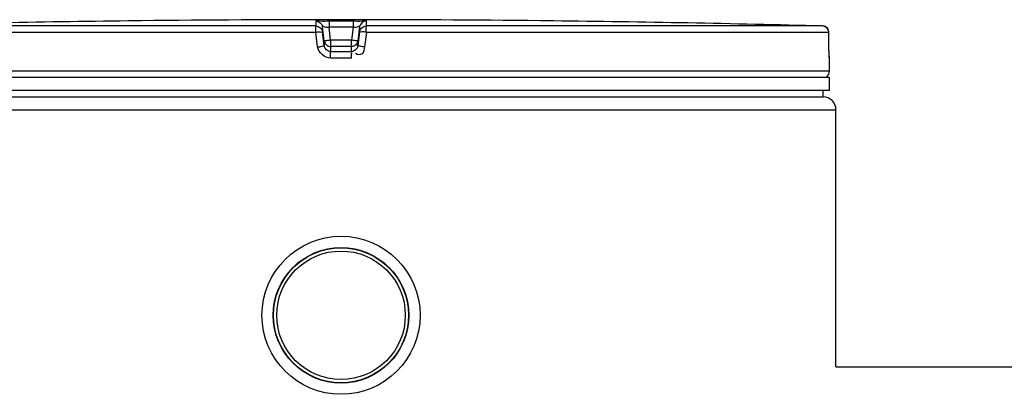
# Model space of a CAD drawing. Header units: millimetres. Extents: x 0 to 297, y 0 to 210.
# Tile 284 of 405: x 146.83 to 150.66, y 159.63 to 161.09. Entities that reach past the tile are written whole.
import ezdxf

# ---------------------------------------------------------------- set-up
doc = ezdxf.new("R2010")
doc.units = ezdxf.units.MM
doc.header["$LTSCALE"] = 16.335
doc.layers.get('0').update_dxf_attribs({"linetype": 'CONTINUOUS'})
doc.layers.add('01_GLOBAL', color=7, linetype='CONTINUOUS')
doc.layers.add('AXES_REF', color=7, linetype='CONTINUOUS')

msp = doc.modelspace()

# ---------------------------------------------------------------- linework, layer by layer
at = {"color": 9, "linetype": 'Continuous'}
for p, q in [((147.9837, 161.0671), (146.2077, 161.0671)), ((147.9837, 161.0671), (147.9837, 161.0867)), ((148.0085, 161.0452), (148.0085, 161.0648)), ((148.0156, 161.0086), (148.0085, 161.0648)), ((148.0341, 161.0873), (148.0341, 161.062)), ((148.0341, 161.0873), (148.0808, 161.0873)), ((148.0404, 161.012), (148.0341, 161.062)), ((148.0808, 161.0873), (148.1275, 161.0873)), ((148.1275, 161.062), (148.1212, 161.012)), ((148.1275, 161.0873), (148.1275, 161.062)), ((148.1531, 161.0648), (148.146, 161.0086)), ((148.1531, 161.0648), (148.1531, 161.0452)), ((148.1779, 161.0867), (148.1779, 161.0671)), ((149.9539, 161.0671), (148.1779, 161.0671)), ((149.9571, 161.0667), (149.9539, 161.0671)), ((147.9824, 161.0421), (146.1834, 161.0421)), ((147.9896, 160.9859), (147.9824, 161.0421)), ((148.0156, 160.989), (148.0085, 161.0452)), ((148.0404, 161.012), (148.0404, 160.9671)), ((148.1212, 161.012), (148.0404, 161.012)), ((148.1212, 160.9671), (148.1212, 161.012)), ((148.1531, 161.0452), (148.146, 160.989)), ((148.1792, 161.0421), (148.172, 160.9859)), ((149.9783, 161.0421), (148.1792, 161.0421)), ((149.9786, 160.9859), (149.9782, 161.0421)), ((149.9783, 161.0421), (149.9783, 161.0423)), ((148.0156, 161.0086), (148.0156, 160.989)), ((148.0156, 161.0086), (148.0158, 161.007)), ((148.0401, 160.9867), (148.0404, 160.9867)), ((148.1212, 160.9867), (148.0404, 160.9867)), ((148.1215, 160.9867), (148.1212, 160.9867)), ((148.146, 161.0086), (148.1458, 161.0071)), ((148.146, 160.989), (148.146, 161.0086)), ((149.9786, 160.9859), (149.9786, 160.9861)), ((149.9792, 160.9592), (149.9786, 160.9859)), ((148.1218, 160.9421), (148.0398, 160.9421)), ((148.0808, 160.967), (148.0404, 160.9671)), ((148.1212, 160.9671), (148.0808, 160.967)), ((149.9808, 160.9421), (149.9804, 160.9421)), ((149.9808, 160.8915), (146.1808, 160.8915)), ((148.0408, 160.8675), (148.1208, 160.8675)), ((149.3607, 160.8675), (149.429, 160.8675)), ((149.9627, 160.8675), (149.9708, 160.8675))]:
    msp.add_line(p, q, dxfattribs=at)
at = {"color": 7, "linetype": 'Continuous'}
for p, q in [((147.3043, 161.0873), (147.2547, 161.0867)), ((147.3047, 161.0873), (147.3043, 161.0873)), ((148.8572, 161.0873), (148.8569, 161.0873)), ((148.9069, 161.0867), (148.8571, 161.0873)), ((149.9787, 160.9809), (149.9783, 161.0423)), ((149.9788, 160.9758), (149.9787, 160.9818)), ((149.9788, 160.9711), (149.9787, 160.9768)), ((149.979, 160.9666), (149.9788, 160.972)), ((149.9791, 160.9627), (149.9789, 160.9676)), ((149.9792, 160.9597), (149.979, 160.9634)), ((149.9793, 160.957), (149.9792, 160.9604)), ((149.9794, 160.9547), (149.9793, 160.9576)), ((149.9795, 160.9525), (149.9794, 160.9552)), ((149.9797, 160.9494), (149.9794, 160.9541)), ((149.9796, 160.9499), (149.9795, 160.9516)), ((149.9797, 160.9485), (149.9796, 160.9499)), ((149.9808, 160.8915), (149.9808, 160.9421)), ((149.9808, 160.8665), (146.1808, 160.8665)), ((149.9708, 160.8665), (149.9708, 160.8675)), ((149.9808, 160.8165), (149.9808, 160.8665)), ((149.9808, 160.8165), (146.1808, 160.8165)), ((146.2058, 160.7915), (149.9558, 160.7915)), ((149.9558, 160.7915), (149.9558, 160.8165)), ((150.0058, 159.7415), (153.4958, 159.7415))]:
    msp.add_line(p, q, dxfattribs=at)
msp.add_lwpolyline([(149.9798, 160.9468), (149.9799, 160.9467), (149.9799, 160.9464), (149.9799, 160.9463), (149.9799, 160.9463), (149.9799, 160.9465), (149.9799, 160.9467), (149.9798, 160.947), (149.9798, 160.9475), (149.9798, 160.948), (149.9797, 160.9485)], dxfattribs=at)
for radius in [0.3075, 0.2637]:
    msp.add_circle((148.0808, 159.9415), radius, dxfattribs=at)
for centre, radius, start, end in [((148.0808, 88.879), 72.2125, 89.384203, 90.615797), ((148.0808, 88.878), 72.2134, 90.655486, 91.486369), ((148.0808, 88.879), 72.2124, 88.513625, 89.344519), ((149.9533, 161.0421), 0.025, 0.4714, 88.5097), ((149.9558, 160.9421), 0.025, 0, 17.1275), ((149.9558, 160.8915), 0.025, 304.2644, 360), ((149.9643, 160.8675), 0.0065, 0, 31.3783)]:
    msp.add_arc(centre, radius, start, end, dxfattribs=at)
at = {"color": 9, "linetype": 'Continuous'}
for centre, radius, start, end in [((148.0912, 128.9767), 32.0854, 89.93516, 90.10189), ((149.953, 161.0477), 0.0195, 75.8018, 77.9911), ((149.9526, 161.0459), 0.0213, 69.2212, 75.7342), ((149.9519, 161.0441), 0.0232, 67.5866, 69.2884), ((149.9511, 161.0421), 0.0254, 60.8635, 67.5131), ((149.9495, 161.0394), 0.0286, 55.104, 60.8856), ((148.2499, 159.3376), 1.6875, 97.1333, 97.5418), ((147.9117, 159.3376), 1.6875, 82.4582, 82.8667)]:
    msp.add_arc(centre, radius, start, end, dxfattribs=at)
for points, knots in [([(147.9837, 161.0867), (147.9838, 161.0916), (148.0113, 161.0816), (148.0223, 161.0873), (148.0341, 161.0873)], [0, 0, 0, 0, 0.294722, 1, 1, 1, 1]), ([(148.1275, 161.0873), (148.1394, 161.0873), (148.1503, 161.0816), (148.1779, 161.0916), (148.1779, 161.0867)], [0, 0, 0, 0, 0.707556, 1, 1, 1, 1]), ([(147.9824, 161.0421), (147.9824, 161.0477), (147.9846, 161.0546), (147.9812, 161.0659), (147.9837, 161.0671)], [0, 0, 0, 0, 0.668871, 1, 1, 1, 1]), ([(148.0085, 161.0648), (148.0086, 161.0676), (148.0227, 161.0606), (148.0284, 161.0627), (148.0341, 161.062)], [0, 0, 0, 0, 0.325398, 1, 1, 1, 1]), ([(148.1275, 161.062), (148.1332, 161.0627), (148.1389, 161.0606), (148.1531, 161.0676), (148.1531, 161.0648)], [0, 0, 0, 0, 0.674606, 1, 1, 1, 1]), ([(148.1792, 161.0421), (148.1792, 161.0477), (148.177, 161.0546), (148.1804, 161.0659), (148.1779, 161.0671)], [0, 0, 0, 0, 0.668871, 1, 1, 1, 1]), ([(149.9783, 161.0421), (149.9783, 161.0461), (149.9752, 161.0543), (149.9694, 161.0603), (149.9659, 161.0628)], [0, 0, 0, 0, 0.481388, 1, 1, 1, 1]), ([(147.9824, 161.0421), (147.9882, 161.0431), (147.994, 161.0465), (148.0087, 161.0423), (148.0085, 161.0452)], [0, 0, 0, 0, 0.671207, 1, 1, 1, 1]), ([(148.1792, 161.0421), (148.1734, 161.0431), (148.1677, 161.0465), (148.153, 161.0423), (148.1531, 161.0452)], [0, 0, 0, 0, 0.671207, 1, 1, 1, 1]), ([(147.9896, 160.9859), (147.9954, 160.9866), (148.0028, 160.985), (148.0139, 160.9914), (148.0156, 160.989)], [0, 0, 0, 0, 0.671679, 1, 1, 1, 1]), ([(148.0284, 161.0105), (148.0254, 161.0101), (148.0226, 161.0082), (148.0156, 161.0099), (148.0156, 161.0086)], [0, 0, 0, 0, 0.709204, 1, 1, 1, 1]), ([(148.146, 161.0086), (148.146, 161.0099), (148.139, 161.0082), (148.1362, 161.0101), (148.1332, 161.0105)], [0, 0, 0, 0, 0.290796, 1, 1, 1, 1]), ([(148.172, 160.9859), (148.1708, 160.9763), (148.1704, 160.9527), (148.1436, 160.9539), (148.1371, 160.9596)], [0, 0, 0, 0, 0.529156, 1, 1, 1, 1]), ([(148.172, 160.9859), (148.1662, 160.9866), (148.1588, 160.985), (148.1477, 160.9914), (148.146, 160.989)], [0, 0, 0, 0, 0.671679, 1, 1, 1, 1]), ([(148.0398, 160.9421), (148.0398, 160.9476), (148.0415, 160.9553), (148.0386, 160.9649), (148.0404, 160.9671)], [0, 0, 0, 0, 0.669786, 1, 1, 1, 1]), ([(148.1218, 160.9421), (148.1218, 160.9476), (148.1201, 160.9553), (148.123, 160.9649), (148.1212, 160.9671)], [0, 0, 0, 0, 0.669786, 1, 1, 1, 1]), ([(149.9804, 160.9421), (149.9789, 160.9421), (149.9812, 160.9512), (149.9793, 160.9549), (149.9792, 160.9592)], [0, 0, 0, 0, 0.259531, 1, 1, 1, 1]), ([(149.9804, 160.9421), (149.9804, 160.9428), (149.9802, 160.9444), (149.9799, 160.9459), (149.9797, 160.9467)], [0, 0, 0, 0, 0.494295, 1, 1, 1, 1])]:
    msp.add_open_spline(points, degree=3, knots=knots, dxfattribs=at)
for points in [[(147.9837, 161.0867), (147.9947, 161.0867), (148.0072, 161.0757), (148.0085, 161.0648)], [(147.9837, 161.0671), (147.9947, 161.0671), (148.0072, 161.0562), (148.0085, 161.0452)], [(148.1779, 161.0867), (148.1669, 161.0867), (148.1544, 161.0757), (148.1531, 161.0648)], [(148.1531, 161.0452), (148.1544, 161.0562), (148.1669, 161.0671), (148.1779, 161.0671)], [(148.0398, 160.9421), (148.0176, 160.9421), (147.9924, 160.9639), (147.9896, 160.9859)], [(148.0404, 160.9671), (148.0293, 160.9671), (148.0169, 160.9781), (148.0156, 160.989)], [(148.146, 160.989), (148.1447, 160.9781), (148.1323, 160.9671), (148.1212, 160.9671)]]:
    msp.add_open_spline(points, degree=3, dxfattribs=at)
at = {"color": 7, "linetype": 'Continuous'}
for points, knots in [([(148.0158, 161.007), (148.017, 161.0016), (148.0239, 160.992), (148.0346, 160.9868), (148.0401, 160.9867)], [0, 0, 0, 0, 0.502725, 1, 1, 1, 1]), ([(148.1458, 161.0071), (148.1446, 161.0016), (148.1377, 160.992), (148.127, 160.9868), (148.1215, 160.9867)], [0, 0, 0, 0, 0.502588, 1, 1, 1, 1])]:
    msp.add_open_spline(points, degree=3, knots=knots, dxfattribs=at)
at = {"layer": '01_GLOBAL', "color": 7, "linetype": 'Continuous'}
for p, q in [((146.2058, 160.7915), (149.9558, 160.7915)), ((150.0058, 159.7415), (150.0058, 160.7415))]:
    msp.add_line(p, q, dxfattribs=at)
at = {"layer": '01_GLOBAL', "color": 9, "linetype": 'Continuous'}
msp.add_line((146.1558, 160.7415), (150.0058, 160.7415), dxfattribs=at)
at = {"layer": '01_GLOBAL', "color": 7, "linetype": 'Continuous'}
msp.add_arc((149.9558, 160.7415), 0.05, 0, 90, dxfattribs=at)
at = {"layer": 'AXES_REF', "color": 7, "linetype": 'Continuous'}
for radius in [0.2625, 0.25]:
    msp.add_circle((148.0808, 159.9415), radius, dxfattribs=at)

doc.saveas('drawing.dxf')
